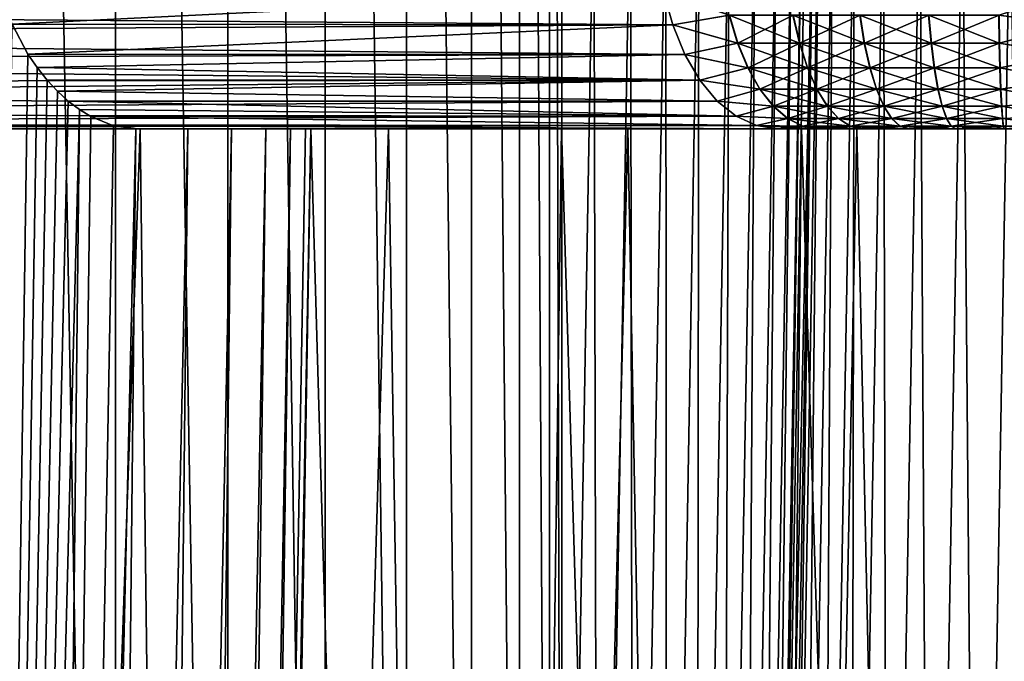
# Model space of a CAD drawing. Header units: millimetres. Extents: x -110 to 110, y 0 to 80.
# Tile 349 of 439: x 90.8 to 95.44, y 34.49 to 37.51. Entities that reach past the tile are written whole.
import ezdxf

# ---------------------------------------------------------------- set-up
doc = ezdxf.new("R2010")
doc.units = ezdxf.units.MM
doc.header["$LTSCALE"] = 59.460957
for name, color, linetype in [('163', 7, 'CONTINUOUS'), ('181', 7, 'CONTINUOUS'), ('23', 7, 'CONTINUOUS'), ('258', 7, 'CONTINUOUS'), ('27', 7, 'CONTINUOUS'), ('305', 7, 'CONTINUOUS'), ('330', 7, 'CONTINUOUS'), ('331', 7, 'CONTINUOUS'), ('333', 7, 'CONTINUOUS'), ('334', 7, 'CONTINUOUS'), ('6', 7, 'CONTINUOUS'), ('72', 7, 'CONTINUOUS'), ('73', 7, 'CONTINUOUS'), ('74', 7, 'CONTINUOUS')]:
    doc.layers.add(name, color=color, linetype=linetype)

msp = doc.modelspace()

# ---------------------------------------------------------------- linework, layer by layer
at = {"layer": '163', "color": 7, "linetype": 'CONTINUOUS'}
for points in [[(94.5439, 38.2538, 53.0349), (94.5081, 38.2545, 50.9825), (94.3568, 29.5829, 50.9825), (94.5439, 38.2538, 53.0349)], [(94.3926, 29.5822, 53.0349), (94.5439, 38.2538, 53.0349), (94.3568, 29.5829, 50.9825), (94.3926, 29.5822, 53.0349)]]:
    msp.add_3dface(points, dxfattribs=at)
at = {"layer": '181', "color": 7, "linetype": 'CONTINUOUS'}
for points in [[(94.5439, 38.2538, 53.0349), (94.3926, 29.5822, 53.0349), (94.4174, 29.5818, 53.316), (94.5439, 38.2538, 53.0349)], [(94.5688, 38.2534, 53.316), (94.5439, 38.2538, 53.0349), (94.4174, 29.5818, 53.316), (94.5688, 38.2534, 53.316)], [(94.4815, 29.5807, 53.5908), (94.5688, 38.2534, 53.316), (94.4174, 29.5818, 53.316), (94.4815, 29.5807, 53.5908)], [(94.6329, 38.2523, 53.5908), (94.5688, 38.2534, 53.316), (94.4815, 29.5807, 53.5908), (94.6329, 38.2523, 53.5908)], [(94.5837, 29.5789, 53.8539), (94.6329, 38.2523, 53.5908), (94.4815, 29.5807, 53.5908), (94.5837, 29.5789, 53.8539)], [(94.735, 38.2505, 53.8539), (94.6329, 38.2523, 53.5908), (94.5837, 29.5789, 53.8539), (94.735, 38.2505, 53.8539)], [(94.7218, 29.5765, 54.0999), (94.735, 38.2505, 53.8539), (94.5837, 29.5789, 53.8539), (94.7218, 29.5765, 54.0999)], [(94.8732, 38.2481, 54.0999), (94.735, 38.2505, 53.8539), (94.7218, 29.5765, 54.0999), (94.8732, 38.2481, 54.0999)], [(94.8932, 29.5735, 54.3241), (94.8732, 38.2481, 54.0999), (94.7218, 29.5765, 54.0999), (94.8932, 29.5735, 54.3241)], [(95.0446, 38.2451, 54.3241), (94.8732, 38.2481, 54.0999), (94.8932, 29.5735, 54.3241), (95.0446, 38.2451, 54.3241)], [(95.0945, 29.57, 54.5218), (95.0446, 38.2451, 54.3241), (94.8932, 29.5735, 54.3241), (95.0945, 29.57, 54.5218)], [(95.2458, 38.2416, 54.5218), (95.0446, 38.2451, 54.3241), (95.0945, 29.57, 54.5218), (95.2458, 38.2416, 54.5218)], [(95.3216, 29.566, 54.6893), (95.2458, 38.2416, 54.5218), (95.0945, 29.57, 54.5218), (95.3216, 29.566, 54.6893)], [(95.4729, 38.2376, 54.6893), (95.2458, 38.2416, 54.5218), (95.3216, 29.566, 54.6893), (95.4729, 38.2376, 54.6893)], [(95.5699, 29.5617, 54.8232), (95.4729, 38.2376, 54.6893), (95.3216, 29.566, 54.6893), (95.5699, 29.5617, 54.8232)]]:
    msp.add_3dface(points, dxfattribs=at)
at = {"layer": '23', "color": 7, "linetype": 'CONTINUOUS'}
for points in [[(90.1629, 37, -46.0999), (90.4086, 9.2948, -46.5362), (91.368, 37, -45.7435), (90.1629, 37, -46.0999)], [(90.4086, 9.2948, -46.5362), (91.7116, 9.2948, -46.1358), (91.368, 37, -45.7435), (90.4086, 9.2948, -46.5362)], [(91.368, 37, -45.7435), (91.7116, 9.2948, -46.1358), (92.5391, 37, -45.2878), (91.368, 37, -45.7435)], [(91.7116, 9.2948, -46.1358), (92.9744, 9.2948, -45.6226), (92.5391, 37, -45.2878), (91.7116, 9.2948, -46.1358)], [(92.5391, 37, -45.2878), (92.9744, 9.2948, -45.6226), (93.6681, 37, -44.736), (92.5391, 37, -45.2878)], [(92.9744, 9.2948, -45.6226), (94.1873, 9.2948, -45.0008), (93.6681, 37, -44.736), (92.9744, 9.2948, -45.6226)], [(93.6681, 37, -44.736), (94.1873, 9.2948, -45.0008), (94.7472, 37, -44.0919), (93.6681, 37, -44.736)], [(94.1873, 9.2948, -45.0008), (95.3411, 9.2948, -44.275), (94.7472, 37, -44.0919), (94.1873, 9.2948, -45.0008)], [(94.7472, 37, -44.0919), (95.3411, 9.2948, -44.275), (95.7688, 37, -43.3601), (94.7472, 37, -44.0919)], [(95.3411, 9.2948, -44.275), (96.4269, 9.2948, -43.4509), (95.7688, 37, -43.3601), (95.3411, 9.2948, -44.275)]]:
    msp.add_3dface(points, dxfattribs=at)
at = {"layer": '258', "color": 7, "linetype": 'CONTINUOUS'}
for points in [[(93.5084, 38.2719, 50), (93.3571, 29.6003, 50), (93.5288, 29.5973, 50.0149), (93.5084, 38.2719, 50)], [(93.6801, 38.2689, 50.0149), (93.5084, 38.2719, 50), (93.5288, 29.5973, 50.0149), (93.6801, 38.2689, 50.0149)], [(93.6954, 29.5944, 50.059), (93.6801, 38.2689, 50.0149), (93.5288, 29.5973, 50.0149), (93.6954, 29.5944, 50.059)], [(93.8467, 38.266, 50.059), (93.6801, 38.2689, 50.0149), (93.6954, 29.5944, 50.059), (93.8467, 38.266, 50.059)], [(93.8519, 29.5917, 50.1311), (93.8467, 38.266, 50.059), (93.6954, 29.5944, 50.059), (93.8519, 29.5917, 50.1311)], [(94.0033, 38.2633, 50.1311), (93.8467, 38.266, 50.059), (93.8519, 29.5917, 50.1311), (94.0033, 38.2633, 50.1311)], [(93.9938, 29.5892, 50.229), (94.0033, 38.2633, 50.1311), (93.8519, 29.5917, 50.1311), (93.9938, 29.5892, 50.229)], [(94.1452, 38.2608, 50.229), (94.0033, 38.2633, 50.1311), (93.9938, 29.5892, 50.229), (94.1452, 38.2608, 50.229)], [(94.1167, 29.5871, 50.3498), (94.1452, 38.2608, 50.229), (93.9938, 29.5892, 50.229), (94.1167, 29.5871, 50.3498)], [(94.2681, 38.2586, 50.3498), (94.1452, 38.2608, 50.229), (94.1167, 29.5871, 50.3498), (94.2681, 38.2586, 50.3498)], [(94.2171, 29.5853, 50.49), (94.2681, 38.2586, 50.3498), (94.1167, 29.5871, 50.3498), (94.2171, 29.5853, 50.49)], [(94.3684, 38.2569, 50.49), (94.2681, 38.2586, 50.3498), (94.2171, 29.5853, 50.49), (94.3684, 38.2569, 50.49)], [(94.2919, 29.584, 50.6453), (94.3684, 38.2569, 50.49), (94.2171, 29.5853, 50.49), (94.2919, 29.584, 50.6453)], [(94.4432, 38.2556, 50.6453), (94.3684, 38.2569, 50.49), (94.2919, 29.584, 50.6453), (94.4432, 38.2556, 50.6453)], [(94.3389, 29.5832, 50.8111), (94.4432, 38.2556, 50.6453), (94.2919, 29.584, 50.6453), (94.3389, 29.5832, 50.8111)], [(94.4903, 38.2548, 50.8111), (94.4432, 38.2556, 50.6453), (94.3389, 29.5832, 50.8111), (94.4903, 38.2548, 50.8111)], [(94.3568, 29.5829, 50.9825), (94.4903, 38.2548, 50.8111), (94.3389, 29.5832, 50.8111), (94.3568, 29.5829, 50.9825)], [(94.3568, 29.5829, 50.9825), (94.5081, 38.2545, 50.9825), (94.4903, 38.2548, 50.8111), (94.3568, 29.5829, 50.9825)]]:
    msp.add_3dface(points, dxfattribs=at)
at = {"layer": '27', "color": 7, "linetype": 'CONTINUOUS'}
for points in [[(91.7116, 9.2948, 46.1358), (92.1726, 37, 45.4426), (92.9744, 9.2948, 45.6226), (91.7116, 9.2948, 46.1358)], [(91.9834, 26.1595, 45.721), (92.1726, 37, 45.4426), (91.7116, 9.2948, 46.1358), (91.9834, 26.1595, 45.721)], [(92.1726, 37, 45.4426), (93.3552, 37, 44.9007), (92.9744, 9.2948, 45.6226), (92.1726, 37, 45.4426)], [(92.9744, 9.2948, 45.6226), (93.3552, 37, 44.9007), (94.1873, 9.2948, 45.0008), (92.9744, 9.2948, 45.6226)], [(93.3552, 37, 44.9007), (94.4867, 37, 44.2588), (94.1873, 9.2948, 45.0008), (93.3552, 37, 44.9007)], [(94.1873, 9.2948, 45.0008), (94.4867, 37, 44.2588), (95.3411, 9.2948, 44.275), (94.1873, 9.2948, 45.0008)], [(94.4867, 37, 44.2588), (95.5584, 37, 43.5216), (95.3411, 9.2948, 44.275), (94.4867, 37, 44.2588)], [(95.3411, 9.2948, 44.275), (95.5584, 37, 43.5216), (96.4269, 9.2948, 43.4509), (95.3411, 9.2948, 44.275)]]:
    msp.add_3dface(points, dxfattribs=at)
at = {"layer": '305', "color": 7, "linetype": 'CONTINUOUS'}
for points in [[(94.32, 37, -38.5949), (84.5085, 37, -44.2976), (94.2694, 37, -38.7947), (94.32, 37, -38.5949)], [(84.5085, 37, -44.2976), (94.32, 37, -38.5949), (94.373, 37, -37.3904), (84.5085, 37, -44.2976)], [(94.2694, 37, -38.7947), (84.5085, 37, -44.2976), (94.2524, 37, -39), (94.2694, 37, -38.7947)], [(91.368, 37, -45.7435), (92.5391, 37, -45.2878), (84.5085, 37, -44.2976), (91.368, 37, -45.7435)], [(92.5391, 37, -45.2878), (93.6681, 37, -44.736), (84.5085, 37, -44.2976), (92.5391, 37, -45.2878)], [(84.5085, 37, -44.2976), (93.6681, 37, -44.736), (94.2524, 37, -39), (84.5085, 37, -44.2976)], [(90.1629, 37, -46.0999), (91.368, 37, -45.7435), (84.5085, 37, -44.2976), (90.1629, 37, -46.0999)], [(91.5936, 37, 39.8793), (91.3474, 37, 39.5089), (94.373, 37, 37.3904), (91.5936, 37, 39.8793)], [(91.7988, 37, 40.2738), (91.5936, 37, 39.8793), (94.373, 37, 37.3904), (91.7988, 37, 40.2738)], [(91.961, 37, 40.6879), (91.7988, 37, 40.2738), (94.373, 37, 37.3904), (91.961, 37, 40.6879)], [(92.0781, 37, 41.1169), (91.961, 37, 40.6879), (94.373, 37, 37.3904), (92.0781, 37, 41.1169)], [(92.1489, 37, 41.5559), (92.0781, 37, 41.1169), (94.373, 37, 37.3904), (92.1489, 37, 41.5559)], [(92.1726, 37, 42), (92.1489, 37, 41.5559), (94.373, 37, 37.3904), (92.1726, 37, 42)], [(92.1726, 37, 45.4426), (92.1726, 37, 42), (94.373, 37, 37.3904), (92.1726, 37, 45.4426)], [(93.3552, 37, 44.9007), (92.1726, 37, 45.4426), (94.373, 37, 37.3904), (93.3552, 37, 44.9007)], [(94.2524, 37, 39), (93.3552, 37, 44.9007), (94.373, 37, 37.3904), (94.2524, 37, 39)], [(94.2694, 37, 39.2053), (93.3552, 37, 44.9007), (94.2524, 37, 39), (94.2694, 37, 39.2053)], [(94.32, 37, 39.4051), (93.3552, 37, 44.9007), (94.2694, 37, 39.2053), (94.32, 37, 39.4051)], [(94.4027, 37, 39.5938), (93.3552, 37, 44.9007), (94.32, 37, 39.4051), (94.4027, 37, 39.5938)], [(94.4867, 37, 44.2588), (93.3552, 37, 44.9007), (94.4027, 37, 39.5938), (94.4867, 37, 44.2588)], [(93.6681, 37, -44.736), (94.7472, 37, -44.0919), (94.2694, 37, -39.2053), (93.6681, 37, -44.736)], [(94.2524, 37, -39), (93.6681, 37, -44.736), (94.2694, 37, -39.2053), (94.2524, 37, -39)], [(94.2694, 37, 38.7947), (94.2524, 37, 39), (94.373, 37, 37.3904), (94.2694, 37, 38.7947)], [(94.32, 37, 38.5949), (94.2694, 37, 38.7947), (94.373, 37, 37.3904), (94.32, 37, 38.5949)], [(94.2694, 37, -39.2053), (94.7472, 37, -44.0919), (94.32, 37, -39.4051), (94.2694, 37, -39.2053)], [(94.4027, 37, 38.4062), (94.32, 37, 38.5949), (94.373, 37, 37.3904), (94.4027, 37, 38.4062)], [(94.32, 37, -38.5949), (94.4027, 37, -38.4062), (94.373, 37, -37.3904), (94.32, 37, -38.5949)], [(94.32, 37, -39.4051), (94.7472, 37, -44.0919), (94.4027, 37, -39.5938), (94.32, 37, -39.4051)], [(94.5666, 37, 37.2709), (94.4027, 37, 38.4062), (94.373, 37, 37.3904), (94.5666, 37, 37.2709)], [(94.373, 37, -37.3904), (94.5154, 37, -38.2337), (94.5674, 37, -37.2705), (94.373, 37, -37.3904)], [(94.4027, 37, -38.4062), (94.5154, 37, -38.2337), (94.373, 37, -37.3904), (94.4027, 37, -38.4062)], [(94.5154, 37, 38.2337), (94.4027, 37, 38.4062), (94.5666, 37, 37.2709), (94.5154, 37, 38.2337)], [(94.5154, 37, 39.7663), (94.4867, 37, 44.2588), (94.4027, 37, 39.5938), (94.5154, 37, 39.7663)], [(94.4027, 37, -39.5938), (94.7472, 37, -44.0919), (94.5154, 37, -39.7663), (94.4027, 37, -39.5938)], [(95.5584, 37, 43.5216), (94.4867, 37, 44.2588), (95.397, 37, 40.2434), (95.5584, 37, 43.5216)], [(94.655, 37, 39.9179), (94.4867, 37, 44.2588), (94.5154, 37, 39.7663), (94.655, 37, 39.9179)], [(94.8176, 37, 40.0445), (94.4867, 37, 44.2588), (94.655, 37, 39.9179), (94.8176, 37, 40.0445)], [(94.9988, 37, 40.1426), (94.4867, 37, 44.2588), (94.8176, 37, 40.0445), (94.9988, 37, 40.1426)], [(95.1937, 37, 40.2095), (94.4867, 37, 44.2588), (94.9988, 37, 40.1426), (95.1937, 37, 40.2095)], [(95.397, 37, 40.2434), (94.4867, 37, 44.2588), (95.1937, 37, 40.2095), (95.397, 37, 40.2434)], [(94.655, 37, 38.0821), (94.5154, 37, 38.2337), (94.6079, 37, 37.2492), (94.655, 37, 38.0821)], [(94.6079, 37, 37.2492), (94.5154, 37, 38.2337), (94.5666, 37, 37.2709), (94.6079, 37, 37.2492)], [(94.5154, 37, -38.2337), (94.655, 37, -38.0821), (94.5674, 37, -37.2705), (94.5154, 37, -38.2337)], [(94.5154, 37, -39.7663), (94.7472, 37, -44.0919), (94.655, 37, -39.9179), (94.5154, 37, -39.7663)], [(94.5674, 37, -37.2705), (94.655, 37, -38.0821), (94.6079, 37, -37.2492), (94.5674, 37, -37.2705)], [(94.7739, 37, 37.1741), (94.655, 37, 38.0821), (94.6079, 37, 37.2492), (94.7739, 37, 37.1741)], [(94.6079, 37, -37.2492), (94.655, 37, -38.0821), (94.7747, 37, -37.1738), (94.6079, 37, -37.2492)], [(94.8176, 37, 37.9555), (94.655, 37, 38.0821), (94.7739, 37, 37.1741), (94.8176, 37, 37.9555)], [(94.655, 37, -38.0821), (94.8176, 37, -37.9555), (94.7747, 37, -37.1738), (94.655, 37, -38.0821)], [(94.655, 37, -39.9179), (94.7472, 37, -44.0919), (94.8176, 37, -40.0445), (94.655, 37, -39.9179)], [(94.7472, 37, -44.0919), (95.7688, 37, -43.3601), (94.8176, 37, -40.0445), (94.7472, 37, -44.0919)], [(94.8603, 37, 37.1421), (94.8176, 37, 37.9555), (94.7739, 37, 37.1741), (94.8603, 37, 37.1421)], [(94.7747, 37, -37.1738), (94.8176, 37, -37.9555), (94.8603, 37, -37.1421), (94.7747, 37, -37.1738)], [(94.9988, 37, 37.8574), (94.8176, 37, 37.9555), (94.991, 37, 37.1021), (94.9988, 37, 37.8574)], [(94.991, 37, 37.1021), (94.8176, 37, 37.9555), (94.8603, 37, 37.1421), (94.991, 37, 37.1021)], [(94.8176, 37, -37.9555), (94.9988, 37, -37.8574), (94.8603, 37, -37.1421), (94.8176, 37, -37.9555)], [(94.8176, 37, -40.0445), (95.7688, 37, -43.3601), (94.9988, 37, -40.1426), (94.8176, 37, -40.0445)], [(94.8603, 37, -37.1421), (94.9988, 37, -37.8574), (94.9919, 37, -37.1019), (94.8603, 37, -37.1421)], [(95.1251, 37, 37.0712), (94.9988, 37, 37.8574), (94.991, 37, 37.1021), (95.1251, 37, 37.0712)], [(94.9919, 37, -37.1019), (94.9988, 37, -37.8574), (95.1251, 37, -37.0712), (94.9919, 37, -37.1019)], [(94.9988, 37, -37.8574), (95.1937, 37, -37.7905), (95.1251, 37, -37.0712), (94.9988, 37, -37.8574)], [(95.1937, 37, 37.7905), (94.9988, 37, 37.8574), (95.1251, 37, 37.0712), (95.1937, 37, 37.7905)], [(94.9988, 37, -40.1426), (95.7688, 37, -43.3601), (95.1937, 37, -40.2095), (94.9988, 37, -40.1426)], [(95.1251, 37, -37.0712), (95.1937, 37, -37.7905), (95.2159, 37, -37.0557), (95.1251, 37, -37.0712)], [(95.215, 37, 37.0558), (95.1937, 37, 37.7905), (95.1251, 37, 37.0712), (95.215, 37, 37.0558)], [(95.1937, 37, -37.7905), (95.397, 37, -37.7566), (95.2159, 37, -37.0557), (95.1937, 37, -37.7905)], [(95.397, 37, 37.7566), (95.1937, 37, 37.7905), (95.215, 37, 37.0558), (95.397, 37, 37.7566)], [(95.1937, 37, -40.2095), (95.7688, 37, -43.3601), (95.397, 37, -40.2434), (95.1937, 37, -40.2095)], [(95.3972, 37, 37.0378), (95.397, 37, 37.7566), (95.215, 37, 37.0558), (95.3972, 37, 37.0378)], [(95.2159, 37, -37.0557), (95.397, 37, -37.7566), (95.3972, 37, -37.0378), (95.2159, 37, -37.0557)], [(95.603, 37, 37.7566), (95.397, 37, 37.7566), (95.4428, 37, 37.0359), (95.603, 37, 37.7566)], [(95.4428, 37, 37.0359), (95.397, 37, 37.7566), (95.3972, 37, 37.0378), (95.4428, 37, 37.0359)], [(95.397, 37, -37.7566), (95.603, 37, -37.7566), (95.3972, 37, -37.0378), (95.397, 37, -37.7566)], [(95.603, 37, 40.2434), (95.5584, 37, 43.5216), (95.397, 37, 40.2434), (95.603, 37, 40.2434)], [(95.397, 37, -40.2434), (95.7688, 37, -43.3601), (95.603, 37, -40.2434), (95.397, 37, -40.2434)], [(95.3972, 37, -37.0378), (95.603, 37, -37.7566), (95.4438, 37, -37.0359), (95.3972, 37, -37.0378)], [(95.6713, 37, 37.0425), (95.603, 37, 37.7566), (95.4428, 37, 37.0359), (95.6713, 37, 37.0425)]]:
    msp.add_3dface(points, dxfattribs=at)
at = {"layer": '330', "color": 7, "linetype": 'CONTINUOUS'}
for points in [[(90.7653, 37.4937, 38.8638), (90.7098, 37.6493, 38.8121), (93.8367, 37.6453, 36.6245), (90.7653, 37.4937, 38.8638)], [(93.8796, 37.49, 36.6858), (90.7653, 37.4937, 38.8638), (93.8367, 37.6453, 36.6245), (93.8796, 37.49, 36.6858)], [(90.8396, 37.3525, 38.9342), (90.7653, 37.4937, 38.8638), (93.8796, 37.49, 36.6858), (90.8396, 37.3525, 38.9342)], [(93.9372, 37.3498, 36.768), (90.8396, 37.3525, 38.9342), (93.8796, 37.49, 36.6858), (93.9372, 37.3498, 36.768)], [(90.8828, 37.2886, 38.9763), (90.8396, 37.3525, 38.9342), (93.9372, 37.3498, 36.768), (90.8828, 37.2886, 38.9763)], [(94.0077, 37.229, 36.8688), (90.8828, 37.2886, 38.9763), (93.9372, 37.3498, 36.768), (94.0077, 37.229, 36.8688)], [(90.9293, 37.23, 39.0228), (90.8828, 37.2886, 38.9763), (94.0077, 37.229, 36.8688), (90.9293, 37.23, 39.0228)], [(90.9784, 37.1774, 39.0732), (90.9293, 37.23, 39.0228), (94.0077, 37.229, 36.8688), (90.9784, 37.1774, 39.0732)], [(94.0891, 37.1311, 36.985), (90.9784, 37.1774, 39.0732), (94.0077, 37.229, 36.8688), (94.0891, 37.1311, 36.985)], [(91.0295, 37.131, 39.1274), (90.9784, 37.1774, 39.0732), (94.0891, 37.1311, 36.985), (91.0295, 37.131, 39.1274)], [(94.1789, 37.059, 37.1132), (91.0295, 37.131, 39.1274), (94.0891, 37.1311, 36.985), (94.1789, 37.059, 37.1132)], [(91.0822, 37.0913, 39.185), (91.0295, 37.131, 39.1274), (94.1789, 37.059, 37.1132), (91.0822, 37.0913, 39.185)], [(91.1356, 37.0586, 39.2455), (91.0822, 37.0913, 39.185), (94.1789, 37.059, 37.1132), (91.1356, 37.0586, 39.2455)], [(94.2745, 37.0149, 37.2497), (91.1356, 37.0586, 39.2455), (94.1789, 37.059, 37.1132), (94.2745, 37.0149, 37.2497)], [(91.2428, 37.0147, 39.3737), (91.1356, 37.0586, 39.2455), (94.2745, 37.0149, 37.2497), (91.2428, 37.0147, 39.3737)], [(94.373, 37, 37.3904), (91.2428, 37.0147, 39.3737), (94.2745, 37.0149, 37.2497), (94.373, 37, 37.3904)], [(91.3474, 37, 39.5089), (91.2428, 37.0147, 39.3737), (94.373, 37, 37.3904), (91.3474, 37, 39.5089)]]:
    msp.add_3dface(points, dxfattribs=at)
at = {"layer": '331', "color": 7, "linetype": 'CONTINUOUS'}
for points in [[(93.8796, 37.49, 36.6858), (93.8367, 37.6453, 36.6245), (94.1461, 37.5352, 36.4918), (93.8796, 37.49, 36.6858)], [(95.7462, 37.49, 36.1857), (95.4171, 37.5352, 36.1509), (95.7527, 37.6453, 36.1111), (95.7462, 37.49, 36.1857)], [(94.1853, 37.4038, 36.5644), (93.8796, 37.49, 36.6858), (94.1461, 37.5352, 36.4918), (94.1853, 37.4038, 36.5644)], [(94.4772, 37.4038, 36.4282), (94.1461, 37.5352, 36.4918), (94.4467, 37.5352, 36.3514), (94.4772, 37.4038, 36.4282)], [(94.1853, 37.4038, 36.5644), (94.1461, 37.5352, 36.4918), (94.4772, 37.4038, 36.4282), (94.1853, 37.4038, 36.5644)], [(94.783, 37.4038, 36.3267), (94.4467, 37.5352, 36.3514), (94.7616, 37.5352, 36.247), (94.783, 37.4038, 36.3267)], [(94.4772, 37.4038, 36.4282), (94.4467, 37.5352, 36.3514), (94.783, 37.4038, 36.3267), (94.4772, 37.4038, 36.4282)], [(94.783, 37.4038, 36.3267), (94.7616, 37.5352, 36.247), (95.0985, 37.4038, 36.2615), (94.783, 37.4038, 36.3267)], [(95.0985, 37.4038, 36.2615), (94.7616, 37.5352, 36.247), (95.0866, 37.5352, 36.1798), (95.0985, 37.4038, 36.2615)], [(95.0985, 37.4038, 36.2615), (95.0866, 37.5352, 36.1798), (95.4195, 37.4038, 36.2334), (95.0985, 37.4038, 36.2615)], [(95.4195, 37.4038, 36.2334), (95.0866, 37.5352, 36.1798), (95.4171, 37.5352, 36.1509), (95.4195, 37.4038, 36.2334)], [(95.4195, 37.4038, 36.2334), (95.4171, 37.5352, 36.1509), (95.7462, 37.49, 36.1857), (95.4195, 37.4038, 36.2334)], [(93.9372, 37.3498, 36.768), (93.8796, 37.49, 36.6858), (94.1853, 37.4038, 36.5644), (93.9372, 37.3498, 36.768)], [(95.7375, 37.3498, 36.2857), (95.4195, 37.4038, 36.2334), (95.7462, 37.49, 36.1857), (95.7375, 37.3498, 36.2857)], [(94.2337, 37.2867, 36.6541), (93.9372, 37.3498, 36.768), (94.1853, 37.4038, 36.5644), (94.2337, 37.2867, 36.6541)], [(94.5149, 37.2867, 36.5228), (94.1853, 37.4038, 36.5644), (94.4772, 37.4038, 36.4282), (94.5149, 37.2867, 36.5228)], [(94.2337, 37.2867, 36.6541), (94.1853, 37.4038, 36.5644), (94.5149, 37.2867, 36.5228), (94.2337, 37.2867, 36.6541)], [(94.5149, 37.2867, 36.5228), (94.4772, 37.4038, 36.4282), (94.8094, 37.2867, 36.4252), (94.5149, 37.2867, 36.5228)], [(94.8094, 37.2867, 36.4252), (94.4772, 37.4038, 36.4282), (94.783, 37.4038, 36.3267), (94.8094, 37.2867, 36.4252)], [(94.8094, 37.2867, 36.4252), (94.783, 37.4038, 36.3267), (95.1133, 37.2867, 36.3623), (94.8094, 37.2867, 36.4252)], [(95.1133, 37.2867, 36.3623), (94.783, 37.4038, 36.3267), (95.0985, 37.4038, 36.2615), (95.1133, 37.2867, 36.3623)], [(95.4225, 37.2867, 36.3353), (95.0985, 37.4038, 36.2615), (95.4195, 37.4038, 36.2334), (95.4225, 37.2867, 36.3353)], [(95.1133, 37.2867, 36.3623), (95.0985, 37.4038, 36.2615), (95.4225, 37.2867, 36.3353), (95.1133, 37.2867, 36.3623)], [(95.4225, 37.2867, 36.3353), (95.4195, 37.4038, 36.2334), (95.7375, 37.3498, 36.2857), (95.4225, 37.2867, 36.3353)], [(94.0077, 37.229, 36.8688), (93.9372, 37.3498, 36.768), (94.2337, 37.2867, 36.6541), (94.0077, 37.229, 36.8688)], [(95.7268, 37.229, 36.4081), (95.4225, 37.2867, 36.3353), (95.7375, 37.3498, 36.2857), (95.7268, 37.229, 36.4081)], [(94.2901, 37.1869, 36.7586), (94.0077, 37.229, 36.8688), (94.2337, 37.2867, 36.6541), (94.2901, 37.1869, 36.7586)], [(94.2901, 37.1869, 36.7586), (94.2337, 37.2867, 36.6541), (94.5588, 37.1869, 36.6332), (94.2901, 37.1869, 36.7586)], [(94.5588, 37.1869, 36.6332), (94.2337, 37.2867, 36.6541), (94.5149, 37.2867, 36.5228), (94.5588, 37.1869, 36.6332)], [(94.5588, 37.1869, 36.6332), (94.5149, 37.2867, 36.5228), (94.8402, 37.1869, 36.5399), (94.5588, 37.1869, 36.6332)], [(94.8402, 37.1869, 36.5399), (94.5149, 37.2867, 36.5228), (94.8094, 37.2867, 36.4252), (94.8402, 37.1869, 36.5399)], [(94.8402, 37.1869, 36.5399), (94.8094, 37.2867, 36.4252), (95.1306, 37.1869, 36.4799), (94.8402, 37.1869, 36.5399)], [(95.1306, 37.1869, 36.4799), (94.8094, 37.2867, 36.4252), (95.1133, 37.2867, 36.3623), (95.1306, 37.1869, 36.4799)], [(95.4259, 37.1869, 36.454), (95.1133, 37.2867, 36.3623), (95.4225, 37.2867, 36.3353), (95.4259, 37.1869, 36.454)], [(95.1306, 37.1869, 36.4799), (95.1133, 37.2867, 36.3623), (95.4259, 37.1869, 36.454), (95.1306, 37.1869, 36.4799)], [(95.4259, 37.1869, 36.454), (95.4225, 37.2867, 36.3353), (95.7268, 37.229, 36.4081), (95.4259, 37.1869, 36.454)], [(94.0891, 37.1311, 36.985), (94.0077, 37.229, 36.8688), (94.2901, 37.1869, 36.7586), (94.0891, 37.1311, 36.985)], [(95.7144, 37.1311, 36.5495), (95.4259, 37.1869, 36.454), (95.7268, 37.229, 36.4081), (95.7144, 37.1311, 36.5495)], [(94.3532, 37.1066, 36.8755), (94.0891, 37.1311, 36.985), (94.2901, 37.1869, 36.7586), (94.3532, 37.1066, 36.8755)], [(94.3532, 37.1066, 36.8755), (94.2901, 37.1869, 36.7586), (94.6079, 37.1066, 36.7566), (94.3532, 37.1066, 36.8755)], [(94.6079, 37.1066, 36.7566), (94.2901, 37.1869, 36.7586), (94.5588, 37.1869, 36.6332), (94.6079, 37.1066, 36.7566)], [(94.6079, 37.1066, 36.7566), (94.5588, 37.1869, 36.6332), (94.8746, 37.1066, 36.6682), (94.6079, 37.1066, 36.7566)], [(94.8746, 37.1066, 36.6682), (94.5588, 37.1869, 36.6332), (94.8402, 37.1869, 36.5399), (94.8746, 37.1066, 36.6682)], [(94.8746, 37.1066, 36.6682), (94.8402, 37.1869, 36.5399), (95.1498, 37.1066, 36.6113), (94.8746, 37.1066, 36.6682)], [(95.1498, 37.1066, 36.6113), (94.8402, 37.1869, 36.5399), (95.1306, 37.1869, 36.4799), (95.1498, 37.1066, 36.6113)], [(95.1498, 37.1066, 36.6113), (95.1306, 37.1869, 36.4799), (95.4298, 37.1066, 36.5868), (95.1498, 37.1066, 36.6113)], [(95.4298, 37.1066, 36.5868), (95.1306, 37.1869, 36.4799), (95.4259, 37.1869, 36.454), (95.4298, 37.1066, 36.5868)], [(95.4298, 37.1066, 36.5868), (95.4259, 37.1869, 36.454), (95.7144, 37.1311, 36.5495), (95.4298, 37.1066, 36.5868)], [(94.1789, 37.059, 37.1132), (94.0891, 37.1311, 36.985), (94.3532, 37.1066, 36.8755), (94.1789, 37.059, 37.1132)], [(94.4214, 37.0479, 37.0019), (94.1789, 37.059, 37.1132), (94.3532, 37.1066, 36.8755), (94.4214, 37.0479, 37.0019)], [(94.4214, 37.0479, 37.0019), (94.3532, 37.1066, 36.8755), (94.6609, 37.0479, 36.8901), (94.4214, 37.0479, 37.0019)], [(94.6609, 37.0479, 36.8901), (94.3532, 37.1066, 36.8755), (94.6079, 37.1066, 36.7566), (94.6609, 37.0479, 36.8901)], [(94.6609, 37.0479, 36.8901), (94.6079, 37.1066, 36.7566), (94.9118, 37.0479, 36.8069), (94.6609, 37.0479, 36.8901)], [(94.9118, 37.0479, 36.8069), (94.6079, 37.1066, 36.7566), (94.8746, 37.1066, 36.6682), (94.9118, 37.0479, 36.8069)], [(94.9118, 37.0479, 36.8069), (94.8746, 37.1066, 36.6682), (95.1707, 37.0479, 36.7534), (94.9118, 37.0479, 36.8069)], [(95.1707, 37.0479, 36.7534), (94.8746, 37.1066, 36.6682), (95.1498, 37.1066, 36.6113), (95.1707, 37.0479, 36.7534)], [(95.1707, 37.0479, 36.7534), (95.1498, 37.1066, 36.6113), (95.434, 37.0479, 36.7303), (95.1707, 37.0479, 36.7534)], [(95.434, 37.0479, 36.7303), (95.1498, 37.1066, 36.6113), (95.4298, 37.1066, 36.5868), (95.434, 37.0479, 36.7303)], [(95.7007, 37.059, 36.7055), (95.4298, 37.1066, 36.5868), (95.7144, 37.1311, 36.5495), (95.7007, 37.059, 36.7055)], [(95.434, 37.0479, 36.7303), (95.4298, 37.1066, 36.5868), (95.7007, 37.059, 36.7055), (95.434, 37.0479, 36.7303)], [(94.2745, 37.0149, 37.2497), (94.1789, 37.059, 37.1132), (94.4214, 37.0479, 37.0019), (94.2745, 37.0149, 37.2497)], [(95.6862, 37.0149, 36.8715), (95.434, 37.0479, 36.7303), (95.7007, 37.059, 36.7055), (95.6862, 37.0149, 36.8715)], [(94.4931, 37.012, 37.1348), (94.2745, 37.0149, 37.2497), (94.4214, 37.0479, 37.0019), (94.4931, 37.012, 37.1348)], [(94.5666, 37, 37.2709), (94.373, 37, 37.3904), (94.2745, 37.0149, 37.2497), (94.5666, 37, 37.2709)], [(94.5666, 37, 37.2709), (94.2745, 37.0149, 37.2497), (94.4931, 37.012, 37.1348), (94.5666, 37, 37.2709)], [(94.4931, 37.012, 37.1348), (94.4214, 37.0479, 37.0019), (94.7167, 37.012, 37.0304), (94.4931, 37.012, 37.1348)], [(94.7167, 37.012, 37.0304), (94.4214, 37.0479, 37.0019), (94.6609, 37.0479, 36.8901), (94.7167, 37.012, 37.0304)], [(94.7739, 37, 37.1741), (94.6079, 37, 37.2492), (94.4931, 37.012, 37.1348), (94.7739, 37, 37.1741)], [(94.7739, 37, 37.1741), (94.4931, 37.012, 37.1348), (94.7167, 37.012, 37.0304), (94.7739, 37, 37.1741)], [(94.6079, 37, 37.2492), (94.5666, 37, 37.2709), (94.4931, 37.012, 37.1348), (94.6079, 37, 37.2492)], [(94.7167, 37.012, 37.0304), (94.6609, 37.0479, 36.8901), (94.9509, 37.012, 36.9527), (94.7167, 37.012, 37.0304)], [(94.9509, 37.012, 36.9527), (94.6609, 37.0479, 36.8901), (94.9118, 37.0479, 36.8069), (94.9509, 37.012, 36.9527)], [(94.991, 37, 37.1021), (94.8603, 37, 37.1421), (94.7167, 37.012, 37.0304), (94.991, 37, 37.1021)], [(94.991, 37, 37.1021), (94.7167, 37.012, 37.0304), (94.9509, 37.012, 36.9527), (94.991, 37, 37.1021)], [(94.8603, 37, 37.1421), (94.7739, 37, 37.1741), (94.7167, 37.012, 37.0304), (94.8603, 37, 37.1421)], [(94.9509, 37.012, 36.9527), (94.9118, 37.0479, 36.8069), (95.1926, 37.012, 36.9028), (94.9509, 37.012, 36.9527)], [(95.1926, 37.012, 36.9028), (94.9118, 37.0479, 36.8069), (95.1707, 37.0479, 36.7534), (95.1926, 37.012, 36.9028)], [(95.215, 37, 37.0558), (95.1251, 37, 37.0712), (94.9509, 37.012, 36.9527), (95.215, 37, 37.0558)], [(95.215, 37, 37.0558), (94.9509, 37.012, 36.9527), (95.1926, 37.012, 36.9028), (95.215, 37, 37.0558)], [(95.1251, 37, 37.0712), (94.991, 37, 37.1021), (94.9509, 37.012, 36.9527), (95.1251, 37, 37.0712)], [(95.1926, 37.012, 36.9028), (95.1707, 37.0479, 36.7534), (95.4384, 37.012, 36.8812), (95.1926, 37.012, 36.9028)], [(95.4384, 37.012, 36.8812), (95.1707, 37.0479, 36.7534), (95.434, 37.0479, 36.7303), (95.4384, 37.012, 36.8812)], [(95.4428, 37, 37.0359), (95.3972, 37, 37.0378), (95.1926, 37.012, 36.9028), (95.4428, 37, 37.0359)], [(95.4428, 37, 37.0359), (95.1926, 37.012, 36.9028), (95.4384, 37.012, 36.8812), (95.4428, 37, 37.0359)], [(95.3972, 37, 37.0378), (95.215, 37, 37.0558), (95.1926, 37.012, 36.9028), (95.3972, 37, 37.0378)], [(95.4384, 37.012, 36.8812), (95.434, 37.0479, 36.7303), (95.6862, 37.0149, 36.8715), (95.4384, 37.012, 36.8812)], [(95.6713, 37, 37.0425), (95.4384, 37.012, 36.8812), (95.6862, 37.0149, 36.8715), (95.6713, 37, 37.0425)], [(95.6713, 37, 37.0425), (95.4428, 37, 37.0359), (95.4384, 37.012, 36.8812), (95.6713, 37, 37.0425)]]:
    msp.add_3dface(points, dxfattribs=at)
at = {"layer": '333', "color": 7, "linetype": 'CONTINUOUS'}
for points in [[(93.8367, 37.6453, -36.6245), (84.2939, 37.5635, -43.3495), (93.8796, 37.49, -36.6858), (93.8367, 37.6453, -36.6245)], [(84.2939, 37.5635, -43.3495), (84.3119, 37.4368, -43.4264), (93.8796, 37.49, -36.6858), (84.2939, 37.5635, -43.3495)], [(93.8796, 37.49, -36.6858), (84.3119, 37.4368, -43.4264), (93.9372, 37.3498, -36.768), (93.8796, 37.49, -36.6858)], [(84.3119, 37.4368, -43.4264), (84.3344, 37.3216, -43.5226), (93.9372, 37.3498, -36.768), (84.3119, 37.4368, -43.4264)], [(93.9372, 37.3498, -36.768), (84.3344, 37.3216, -43.5226), (94.0077, 37.229, -36.8688), (93.9372, 37.3498, -36.768)], [(84.3344, 37.3216, -43.5226), (84.3609, 37.22, -43.6371), (94.0077, 37.229, -36.8688), (84.3344, 37.3216, -43.5226)], [(84.3609, 37.22, -43.6371), (84.3901, 37.135, -43.7679), (94.0077, 37.229, -36.8688), (84.3609, 37.22, -43.6371)], [(94.0077, 37.229, -36.8688), (84.3901, 37.135, -43.7679), (94.0891, 37.1311, -36.985), (94.0077, 37.229, -36.8688)], [(84.3901, 37.135, -43.7679), (84.4215, 37.0688, -43.9136), (94.0891, 37.1311, -36.985), (84.3901, 37.135, -43.7679)], [(94.0891, 37.1311, -36.985), (84.4215, 37.0688, -43.9136), (94.1789, 37.059, -37.1132), (94.0891, 37.1311, -36.985)], [(84.4215, 37.0688, -43.9136), (84.4537, 37.0239, -44.0706), (94.1789, 37.059, -37.1132), (84.4215, 37.0688, -43.9136)], [(94.1789, 37.059, -37.1132), (84.4537, 37.0239, -44.0706), (94.2745, 37.0149, -37.2497), (94.1789, 37.059, -37.1132)], [(84.4537, 37.0239, -44.0706), (84.4791, 37.0059, -44.1858), (94.2745, 37.0149, -37.2497), (84.4537, 37.0239, -44.0706)], [(84.4791, 37.0059, -44.1858), (84.5085, 37, -44.2976), (94.2745, 37.0149, -37.2497), (84.4791, 37.0059, -44.1858)], [(84.5085, 37, -44.2976), (94.373, 37, -37.3904), (94.2745, 37.0149, -37.2497), (84.5085, 37, -44.2976)]]:
    msp.add_3dface(points, dxfattribs=at)
at = {"layer": '334', "color": 7, "linetype": 'CONTINUOUS'}
for points in [[(93.8367, 37.6453, -36.6245), (93.8796, 37.49, -36.6858), (94.1472, 37.5352, -36.4911), (93.8367, 37.6453, -36.6245)], [(95.7527, 37.6453, -36.1111), (95.4184, 37.5352, -36.1508), (95.7462, 37.49, -36.1857), (95.7527, 37.6453, -36.1111)], [(93.8796, 37.49, -36.6858), (94.1864, 37.4038, -36.5638), (94.1472, 37.5352, -36.4911), (93.8796, 37.49, -36.6858)], [(94.1864, 37.4038, -36.5638), (94.4479, 37.5352, -36.3509), (94.1472, 37.5352, -36.4911), (94.1864, 37.4038, -36.5638)], [(94.4784, 37.4038, -36.4277), (94.4479, 37.5352, -36.3509), (94.1864, 37.4038, -36.5638), (94.4784, 37.4038, -36.4277)], [(94.4784, 37.4038, -36.4277), (94.7629, 37.5352, -36.2466), (94.4479, 37.5352, -36.3509), (94.4784, 37.4038, -36.4277)], [(94.7843, 37.4038, -36.3264), (94.7629, 37.5352, -36.2466), (94.4784, 37.4038, -36.4277), (94.7843, 37.4038, -36.3264)], [(94.7843, 37.4038, -36.3264), (95.0879, 37.5352, -36.1796), (94.7629, 37.5352, -36.2466), (94.7843, 37.4038, -36.3264)], [(95.0998, 37.4038, -36.2613), (95.0879, 37.5352, -36.1796), (94.7843, 37.4038, -36.3264), (95.0998, 37.4038, -36.2613)], [(95.0998, 37.4038, -36.2613), (95.4184, 37.5352, -36.1508), (95.0879, 37.5352, -36.1796), (95.0998, 37.4038, -36.2613)], [(95.4208, 37.4038, -36.2334), (95.4184, 37.5352, -36.1508), (95.0998, 37.4038, -36.2613), (95.4208, 37.4038, -36.2334)], [(95.4184, 37.5352, -36.1508), (95.4208, 37.4038, -36.2334), (95.7462, 37.49, -36.1857), (95.4184, 37.5352, -36.1508)], [(93.8796, 37.49, -36.6858), (93.9372, 37.3498, -36.768), (94.1864, 37.4038, -36.5638), (93.8796, 37.49, -36.6858)], [(95.7462, 37.49, -36.1857), (95.4208, 37.4038, -36.2334), (95.7375, 37.3498, -36.2857), (95.7462, 37.49, -36.1857)], [(93.9372, 37.3498, -36.768), (94.2348, 37.2867, -36.6535), (94.1864, 37.4038, -36.5638), (93.9372, 37.3498, -36.768)], [(94.2348, 37.2867, -36.6535), (94.4784, 37.4038, -36.4277), (94.1864, 37.4038, -36.5638), (94.2348, 37.2867, -36.6535)], [(94.516, 37.2867, -36.5224), (94.4784, 37.4038, -36.4277), (94.2348, 37.2867, -36.6535), (94.516, 37.2867, -36.5224)], [(94.516, 37.2867, -36.5224), (94.7843, 37.4038, -36.3264), (94.4784, 37.4038, -36.4277), (94.516, 37.2867, -36.5224)], [(94.8106, 37.2867, -36.4248), (94.7843, 37.4038, -36.3264), (94.516, 37.2867, -36.5224), (94.8106, 37.2867, -36.4248)], [(94.8106, 37.2867, -36.4248), (95.0998, 37.4038, -36.2613), (94.7843, 37.4038, -36.3264), (94.8106, 37.2867, -36.4248)], [(95.1146, 37.2867, -36.3622), (95.0998, 37.4038, -36.2613), (94.8106, 37.2867, -36.4248), (95.1146, 37.2867, -36.3622)], [(95.1146, 37.2867, -36.3622), (95.4208, 37.4038, -36.2334), (95.0998, 37.4038, -36.2613), (95.1146, 37.2867, -36.3622)], [(95.4237, 37.2867, -36.3352), (95.4208, 37.4038, -36.2334), (95.1146, 37.2867, -36.3622), (95.4237, 37.2867, -36.3352)], [(95.4208, 37.4038, -36.2334), (95.4237, 37.2867, -36.3352), (95.7375, 37.3498, -36.2857), (95.4208, 37.4038, -36.2334)], [(93.9372, 37.3498, -36.768), (94.0077, 37.229, -36.8688), (94.2348, 37.2867, -36.6535), (93.9372, 37.3498, -36.768)], [(95.7375, 37.3498, -36.2857), (95.4237, 37.2867, -36.3352), (95.7268, 37.229, -36.4081), (95.7375, 37.3498, -36.2857)], [(94.0077, 37.229, -36.8688), (94.2912, 37.1869, -36.7581), (94.2348, 37.2867, -36.6535), (94.0077, 37.229, -36.8688)], [(94.2912, 37.1869, -36.7581), (94.516, 37.2867, -36.5224), (94.2348, 37.2867, -36.6535), (94.2912, 37.1869, -36.7581)], [(94.5599, 37.1869, -36.6328), (94.516, 37.2867, -36.5224), (94.2912, 37.1869, -36.7581), (94.5599, 37.1869, -36.6328)], [(94.5599, 37.1869, -36.6328), (94.8106, 37.2867, -36.4248), (94.516, 37.2867, -36.5224), (94.5599, 37.1869, -36.6328)], [(94.8413, 37.1869, -36.5396), (94.8106, 37.2867, -36.4248), (94.5599, 37.1869, -36.6328), (94.8413, 37.1869, -36.5396)], [(94.8413, 37.1869, -36.5396), (95.1146, 37.2867, -36.3622), (94.8106, 37.2867, -36.4248), (94.8413, 37.1869, -36.5396)], [(95.1317, 37.1869, -36.4797), (95.1146, 37.2867, -36.3622), (94.8413, 37.1869, -36.5396), (95.1317, 37.1869, -36.4797)], [(95.1317, 37.1869, -36.4797), (95.4237, 37.2867, -36.3352), (95.1146, 37.2867, -36.3622), (95.1317, 37.1869, -36.4797)], [(95.4271, 37.1869, -36.454), (95.4237, 37.2867, -36.3352), (95.1317, 37.1869, -36.4797), (95.4271, 37.1869, -36.454)], [(95.4237, 37.2867, -36.3352), (95.4271, 37.1869, -36.454), (95.7268, 37.229, -36.4081), (95.4237, 37.2867, -36.3352)], [(94.0077, 37.229, -36.8688), (94.0891, 37.1311, -36.985), (94.2912, 37.1869, -36.7581), (94.0077, 37.229, -36.8688)], [(95.7268, 37.229, -36.4081), (95.4271, 37.1869, -36.454), (95.7144, 37.1311, -36.5495), (95.7268, 37.229, -36.4081)], [(94.0891, 37.1311, -36.985), (94.3542, 37.1066, -36.875), (94.2912, 37.1869, -36.7581), (94.0891, 37.1311, -36.985)], [(94.3542, 37.1066, -36.875), (94.5599, 37.1869, -36.6328), (94.2912, 37.1869, -36.7581), (94.3542, 37.1066, -36.875)], [(94.6089, 37.1066, -36.7562), (94.5599, 37.1869, -36.6328), (94.3542, 37.1066, -36.875), (94.6089, 37.1066, -36.7562)], [(94.6089, 37.1066, -36.7562), (94.8413, 37.1869, -36.5396), (94.5599, 37.1869, -36.6328), (94.6089, 37.1066, -36.7562)], [(94.8757, 37.1066, -36.6679), (94.8413, 37.1869, -36.5396), (94.6089, 37.1066, -36.7562), (94.8757, 37.1066, -36.6679)], [(94.8757, 37.1066, -36.6679), (95.1317, 37.1869, -36.4797), (94.8413, 37.1869, -36.5396), (94.8757, 37.1066, -36.6679)], [(95.1509, 37.1066, -36.6111), (95.1317, 37.1869, -36.4797), (94.8757, 37.1066, -36.6679), (95.1509, 37.1066, -36.6111)], [(95.1509, 37.1066, -36.6111), (95.4271, 37.1869, -36.454), (95.1317, 37.1869, -36.4797), (95.1509, 37.1066, -36.6111)], [(95.4309, 37.1066, -36.5867), (95.4271, 37.1869, -36.454), (95.1509, 37.1066, -36.6111), (95.4309, 37.1066, -36.5867)], [(95.4271, 37.1869, -36.454), (95.4309, 37.1066, -36.5867), (95.7144, 37.1311, -36.5495), (95.4271, 37.1869, -36.454)], [(94.0891, 37.1311, -36.985), (94.1789, 37.059, -37.1132), (94.3542, 37.1066, -36.875), (94.0891, 37.1311, -36.985)], [(94.1789, 37.059, -37.1132), (94.4224, 37.0479, -37.0014), (94.3542, 37.1066, -36.875), (94.1789, 37.059, -37.1132)], [(94.4224, 37.0479, -37.0014), (94.6089, 37.1066, -36.7562), (94.3542, 37.1066, -36.875), (94.4224, 37.0479, -37.0014)], [(94.6619, 37.0479, -36.8897), (94.6089, 37.1066, -36.7562), (94.4224, 37.0479, -37.0014), (94.6619, 37.0479, -36.8897)], [(94.6619, 37.0479, -36.8897), (94.8757, 37.1066, -36.6679), (94.6089, 37.1066, -36.7562), (94.6619, 37.0479, -36.8897)], [(94.9128, 37.0479, -36.8066), (94.8757, 37.1066, -36.6679), (94.6619, 37.0479, -36.8897), (94.9128, 37.0479, -36.8066)], [(94.9128, 37.0479, -36.8066), (95.1509, 37.1066, -36.6111), (94.8757, 37.1066, -36.6679), (94.9128, 37.0479, -36.8066)], [(95.1717, 37.0479, -36.7532), (95.1509, 37.1066, -36.6111), (94.9128, 37.0479, -36.8066), (95.1717, 37.0479, -36.7532)], [(95.1717, 37.0479, -36.7532), (95.4309, 37.1066, -36.5867), (95.1509, 37.1066, -36.6111), (95.1717, 37.0479, -36.7532)], [(95.435, 37.0479, -36.7303), (95.4309, 37.1066, -36.5867), (95.1717, 37.0479, -36.7532), (95.435, 37.0479, -36.7303)], [(95.7144, 37.1311, -36.5495), (95.4309, 37.1066, -36.5867), (95.7007, 37.059, -36.7055), (95.7144, 37.1311, -36.5495)], [(95.4309, 37.1066, -36.5867), (95.435, 37.0479, -36.7303), (95.7007, 37.059, -36.7055), (95.4309, 37.1066, -36.5867)], [(94.1789, 37.059, -37.1132), (94.2745, 37.0149, -37.2497), (94.4224, 37.0479, -37.0014), (94.1789, 37.059, -37.1132)], [(95.7007, 37.059, -36.7055), (95.435, 37.0479, -36.7303), (95.6862, 37.0149, -36.8715), (95.7007, 37.059, -36.7055)], [(94.2745, 37.0149, -37.2497), (94.494, 37.012, -37.1343), (94.4224, 37.0479, -37.0014), (94.2745, 37.0149, -37.2497)], [(94.2745, 37.0149, -37.2497), (94.373, 37, -37.3904), (94.494, 37.012, -37.1343), (94.2745, 37.0149, -37.2497)], [(94.373, 37, -37.3904), (94.5674, 37, -37.2705), (94.494, 37.012, -37.1343), (94.373, 37, -37.3904)], [(94.494, 37.012, -37.1343), (94.6619, 37.0479, -36.8897), (94.4224, 37.0479, -37.0014), (94.494, 37.012, -37.1343)], [(94.7176, 37.012, -37.03), (94.6619, 37.0479, -36.8897), (94.494, 37.012, -37.1343), (94.7176, 37.012, -37.03)], [(94.5674, 37, -37.2705), (94.7176, 37.012, -37.03), (94.494, 37.012, -37.1343), (94.5674, 37, -37.2705)], [(94.5674, 37, -37.2705), (94.6079, 37, -37.2492), (94.7176, 37.012, -37.03), (94.5674, 37, -37.2705)], [(94.6079, 37, -37.2492), (94.7747, 37, -37.1738), (94.7176, 37.012, -37.03), (94.6079, 37, -37.2492)], [(94.7176, 37.012, -37.03), (94.9128, 37.0479, -36.8066), (94.6619, 37.0479, -36.8897), (94.7176, 37.012, -37.03)], [(94.9519, 37.012, -36.9524), (94.9128, 37.0479, -36.8066), (94.7176, 37.012, -37.03), (94.9519, 37.012, -36.9524)], [(94.7747, 37, -37.1738), (94.9519, 37.012, -36.9524), (94.7176, 37.012, -37.03), (94.7747, 37, -37.1738)], [(94.7747, 37, -37.1738), (94.8603, 37, -37.1421), (94.9519, 37.012, -36.9524), (94.7747, 37, -37.1738)], [(94.8603, 37, -37.1421), (94.9919, 37, -37.1019), (94.9519, 37.012, -36.9524), (94.8603, 37, -37.1421)], [(94.9519, 37.012, -36.9524), (95.1717, 37.0479, -36.7532), (94.9128, 37.0479, -36.8066), (94.9519, 37.012, -36.9524)], [(95.1935, 37.012, -36.9026), (95.1717, 37.0479, -36.7532), (94.9519, 37.012, -36.9524), (95.1935, 37.012, -36.9026)], [(94.9919, 37, -37.1019), (95.1935, 37.012, -36.9026), (94.9519, 37.012, -36.9524), (94.9919, 37, -37.1019)], [(94.9919, 37, -37.1019), (95.1251, 37, -37.0712), (95.1935, 37.012, -36.9026), (94.9919, 37, -37.1019)], [(95.1251, 37, -37.0712), (95.2159, 37, -37.0557), (95.1935, 37.012, -36.9026), (95.1251, 37, -37.0712)], [(95.1935, 37.012, -36.9026), (95.435, 37.0479, -36.7303), (95.1717, 37.0479, -36.7532), (95.1935, 37.012, -36.9026)], [(95.4393, 37.012, -36.8812), (95.435, 37.0479, -36.7303), (95.1935, 37.012, -36.9026), (95.4393, 37.012, -36.8812)], [(95.2159, 37, -37.0557), (95.4393, 37.012, -36.8812), (95.1935, 37.012, -36.9026), (95.2159, 37, -37.0557)], [(95.2159, 37, -37.0557), (95.3972, 37, -37.0378), (95.4393, 37.012, -36.8812), (95.2159, 37, -37.0557)], [(95.3972, 37, -37.0378), (95.4438, 37, -37.0359), (95.4393, 37.012, -36.8812), (95.3972, 37, -37.0378)], [(95.435, 37.0479, -36.7303), (95.4393, 37.012, -36.8812), (95.6862, 37.0149, -36.8715), (95.435, 37.0479, -36.7303)], [(95.4393, 37.012, -36.8812), (95.4438, 37, -37.0359), (95.6862, 37.0149, -36.8715), (95.4393, 37.012, -36.8812)]]:
    msp.add_3dface(points, dxfattribs=at)
at = {"layer": '6', "color": 7, "linetype": 'CONTINUOUS'}
for points in [[(110, 0, -55), (-110, 0, -55), (110, 80, -55), (110, 0, -55)], [(110, 80, -55), (-110, 0, -55), (-110, 80, -55), (110, 80, -55)]]:
    msp.add_3dface(points, dxfattribs=at)
at = {"layer": '72', "color": 7, "linetype": 'CONTINUOUS'}
for points in [[(90.7653, 37.4937, 38.8638), (90.8396, 37.3525, 38.9342), (90.5121, 14.9825, 39.1644), (90.7653, 37.4937, 38.8638)], [(90.8396, 37.3525, 38.9342), (90.8828, 37.2886, 38.9763), (90.5121, 14.9825, 39.1644), (90.8396, 37.3525, 38.9342)], [(90.8828, 37.2886, 38.9763), (90.9293, 37.23, 39.0228), (90.5121, 14.9825, 39.1644), (90.8828, 37.2886, 38.9763)], [(90.9293, 37.23, 39.0228), (90.9784, 37.1774, 39.0732), (90.5121, 14.9825, 39.1644), (90.9293, 37.23, 39.0228)], [(90.9784, 37.1774, 39.0732), (91.0295, 37.131, 39.1274), (90.5121, 14.9825, 39.1644), (90.9784, 37.1774, 39.0732)], [(91.0295, 37.131, 39.1274), (91.0822, 37.0913, 39.185), (90.5121, 14.9825, 39.1644), (91.0295, 37.131, 39.1274)], [(90.5121, 14.9825, 39.1644), (91.0822, 37.0913, 39.185), (90.8356, 14.9825, 39.4879), (90.5121, 14.9825, 39.1644)], [(91.0822, 37.0913, 39.185), (91.1356, 37.0586, 39.2455), (90.8356, 14.9825, 39.4879), (91.0822, 37.0913, 39.185)], [(91.1356, 37.0586, 39.2455), (91.2428, 37.0147, 39.3737), (90.8356, 14.9825, 39.4879), (91.1356, 37.0586, 39.2455)], [(91.2428, 37.0147, 39.3737), (91.3474, 37, 39.5089), (90.8356, 14.9825, 39.4879), (91.2428, 37.0147, 39.3737)], [(90.8356, 14.9825, 39.4879), (91.3474, 37, 39.5089), (91.1177, 14.9825, 39.848), (90.8356, 14.9825, 39.4879)], [(91.1177, 14.9825, 39.848), (91.3474, 37, 39.5089), (91.5936, 37, 39.8793), (91.1177, 14.9825, 39.848)], [(91.3544, 14.9825, 40.2395), (91.1177, 14.9825, 39.848), (91.5936, 37, 39.8793), (91.3544, 14.9825, 40.2395)], [(91.7988, 37, 40.2738), (91.3544, 14.9825, 40.2395), (91.5936, 37, 39.8793), (91.7988, 37, 40.2738)], [(91.5421, 14.9825, 40.6566), (91.3544, 14.9825, 40.2395), (91.7988, 37, 40.2738), (91.5421, 14.9825, 40.6566)], [(91.961, 37, 40.6879), (91.5421, 14.9825, 40.6566), (91.7988, 37, 40.2738), (91.961, 37, 40.6879)], [(91.6782, 14.9825, 41.0934), (91.5421, 14.9825, 40.6566), (91.961, 37, 40.6879), (91.6782, 14.9825, 41.0934)], [(92.0781, 37, 41.1169), (91.6782, 14.9825, 41.0934), (91.961, 37, 40.6879), (92.0781, 37, 41.1169)], [(91.7607, 14.9825, 41.5434), (91.6782, 14.9825, 41.0934), (92.0781, 37, 41.1169), (91.7607, 14.9825, 41.5434)], [(92.1489, 37, 41.5559), (91.7607, 14.9825, 41.5434), (92.0781, 37, 41.1169), (92.1489, 37, 41.5559)], [(92.1726, 37, 42), (91.7607, 14.9825, 41.5434), (92.1489, 37, 41.5559), (92.1726, 37, 42)], [(91.7883, 14.9825, 42), (91.7607, 14.9825, 41.5434), (92.1726, 37, 42), (91.7883, 14.9825, 42)]]:
    msp.add_3dface(points, dxfattribs=at)
at = {"layer": '73', "color": 7, "linetype": 'CONTINUOUS'}
for points in [[(91.7883, 14.9825, 46.0026), (91.7883, 14.9825, 42), (92.1726, 37, 42), (91.7883, 14.9825, 46.0026)], [(91.9834, 26.1595, 45.721), (91.7883, 14.9825, 46.0026), (92.1726, 37, 42), (91.9834, 26.1595, 45.721)], [(92.1726, 37, 45.4426), (91.9834, 26.1595, 45.721), (92.1726, 37, 42), (92.1726, 37, 45.4426)]]:
    msp.add_3dface(points, dxfattribs=at)
at = {"layer": '74', "color": 7, "linetype": 'CONTINUOUS'}
for points in [[(91.2517, 56.035, 50), (90.6614, 56.6739, 50), (91.2517, 23.965, 50), (91.2517, 56.035, 50)], [(91.2517, 23.965, 50), (90.6614, 56.6739, 50), (90.6614, 23.3261, 50), (91.2517, 23.965, 50)], [(91.7812, 24.6628, 50), (91.2517, 56.035, 50), (91.2517, 23.965, 50), (91.7812, 24.6628, 50)], [(91.7812, 55.3372, 50), (91.2517, 56.035, 50), (91.7812, 24.6628, 50), (91.7812, 55.3372, 50)], [(92.2404, 54.5912, 50), (91.7812, 55.3372, 50), (92.2404, 25.4088, 50), (92.2404, 54.5912, 50)], [(92.2404, 25.4088, 50), (91.7812, 55.3372, 50), (91.7812, 24.6628, 50), (92.2404, 25.4088, 50)], [(92.6251, 26.1958, 50), (92.2404, 54.5912, 50), (92.2404, 25.4088, 50), (92.6251, 26.1958, 50)], [(92.6251, 53.8042, 50), (92.2404, 54.5912, 50), (92.6251, 26.1958, 50), (92.6251, 53.8042, 50)], [(92.9316, 27.0163, 50), (92.6251, 53.8042, 50), (92.6251, 26.1958, 50), (92.9316, 27.0163, 50)], [(92.9316, 52.9837, 50), (92.6251, 53.8042, 50), (92.9316, 27.0163, 50), (92.9316, 52.9837, 50)], [(93.1571, 27.8628, 50), (92.9316, 52.9837, 50), (92.9316, 27.0163, 50), (93.1571, 27.8628, 50)], [(93.1571, 52.1372, 50), (92.9316, 52.9837, 50), (93.1571, 27.8628, 50), (93.1571, 52.1372, 50)], [(93.2994, 28.7271, 50), (93.1571, 52.1372, 50), (93.1571, 27.8628, 50), (93.2994, 28.7271, 50)], [(93.2994, 51.2729, 50), (93.1571, 52.1372, 50), (93.2994, 28.7271, 50), (93.2994, 51.2729, 50)], [(93.3571, 29.6003, 50), (93.2994, 51.2729, 50), (93.2994, 28.7271, 50), (93.3571, 29.6003, 50)], [(93.3571, 50.3997, 50), (93.2994, 51.2729, 50), (93.3571, 29.6003, 50), (93.3571, 50.3997, 50)], [(93.5084, 38.2719, 50), (93.3571, 50.3997, 50), (93.3571, 29.6003, 50), (93.5084, 38.2719, 50)]]:
    msp.add_3dface(points, dxfattribs=at)

doc.saveas('drawing.dxf')
